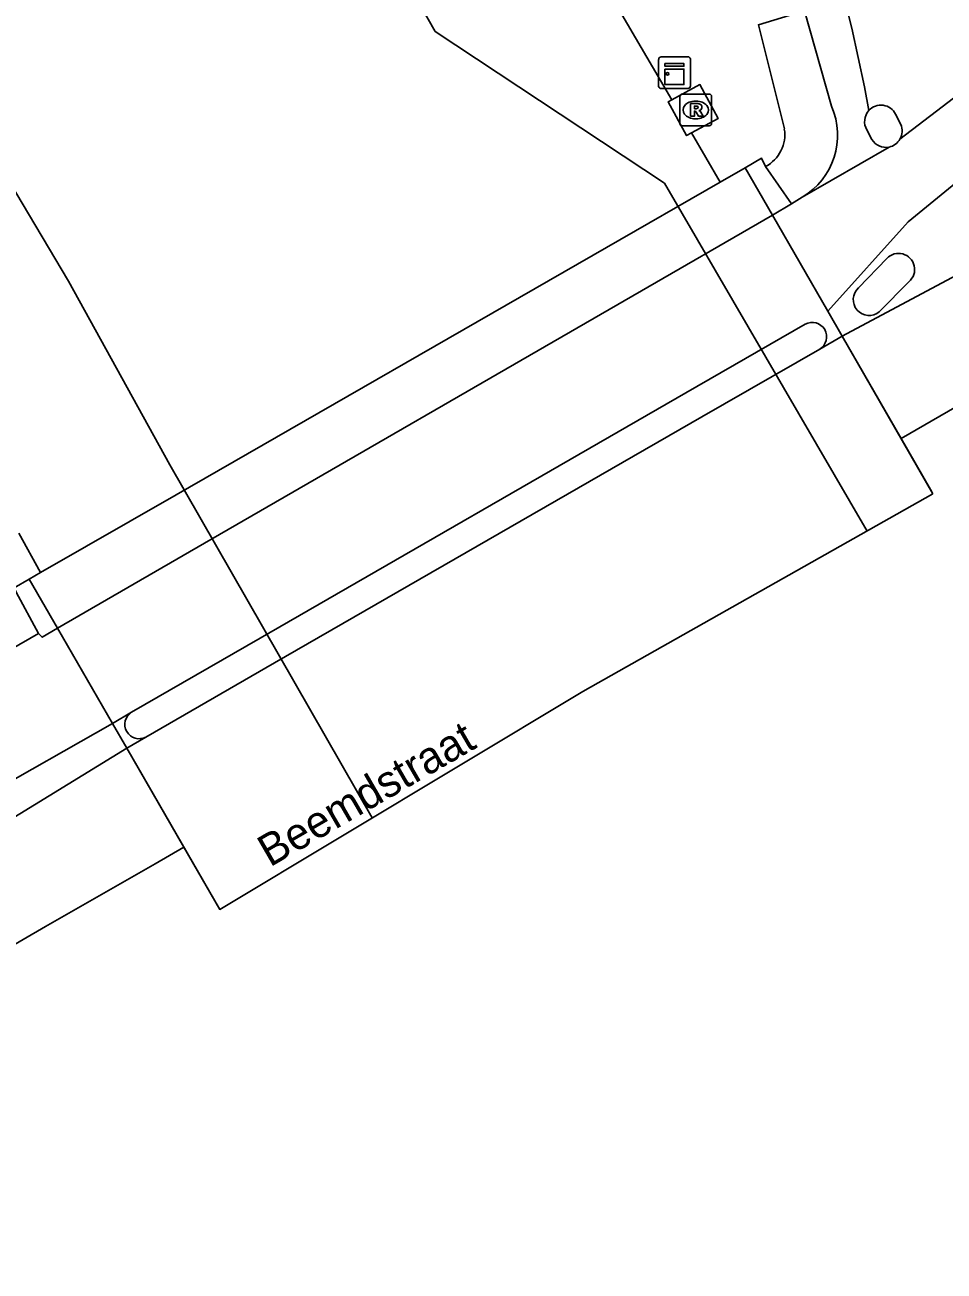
# Model space of a CAD drawing. Extents: x 157692 to 159670, y 381454 to 383289.
# Drawn here: x 159329.33 to 159358.31, y 382294.57 to 382333.84 of the extents above; entities that cross this region are included whole.
import ezdxf

# ---------------------------------------------------------------- set-up
doc = ezdxf.new("R2010")
doc.units = 0
for name, color, linetype in [('IMGEO_Berm_groen', 7, 'Continuous'), ('IMGEO_Dek', 7, 'Continuous'), ('IMGEO_Erf', 7, 'Continuous'), ('IMGEO_Fietspad_gesloten', 7, 'Continuous'), ('IMGEO_Groenvoorziening', 7, 'Continuous'), ('IMGEO_Hek', 7, 'Continuous'), ('IMGEO_Kast', 7, 'Continuous'), ('IMGEO_Openbare_ruimte_label', 7, 'Continuous'), ('IMGEO_Rijbaan_lokaal_open', 7, 'Continuous'), ('IMGEO_Rijbaan_regionaal_gesloten', 7, 'Continuous'), ('IMGEO_Rioolput', 7, 'Continuous'), ('IMGEO_Verkeerseiland_gesloten', 7, 'Continuous'), ('IMGEO_Voetpad_gesloten', 7, 'Continuous'), ('IMGEO_Voetpad_open', 7, 'Continuous'), ('IMGEO_Walbescherming', 7, 'Continuous'), ('IMGEO_Waterloop', 7, 'Continuous')]:
    doc.layers.add(name, color=color, linetype=linetype)

msp = doc.modelspace()

# ---------------------------------------------------------------- linework, layer by layer
at = {"layer": 'IMGEO_Berm_groen'}
msp.add_lwpolyline([(159332.094, 382311.83), (159332.543, 382311.052)], dxfattribs=at)
msp.add_lwpolyline([(159332.094, 382311.83), (159332.543, 382311.052)], dxfattribs=at)
at = {"layer": 'IMGEO_Dek'}
msp.add_lwpolyline([(159357.958, 382319.063), (159355.096, 382324.032), (159354.641, 382324.821), (159352.895, 382327.852), (159352.037, 382329.342), (159351.25, 382328.89), (159347.665, 382326.83), (159334.1, 382319.036), (159329.829, 382316.582), (159329.471, 382316.376), (159330.365, 382314.827), (159332.094, 382311.83), (159332.543, 382311.052), (159335.477, 382305.966), (159335.477, 382305.966), (159346.926, 382312.832)], close=True, dxfattribs=at)
at = {"layer": 'IMGEO_Erf'}
msp.add_lwpolyline([(159350.342, 382330.44), (159350.191, 382330.358), (159349.615, 382331.421), (159349.731, 382331.484)], dxfattribs=at)
at = {"layer": 'IMGEO_Fietspad_gesloten'}
for points in [[(159352.895, 382327.852), (159348.495, 382325.308), (159334.996, 382317.504), (159330.365, 382314.827)], [(159355.096, 382324.032), (159354.641, 382324.821), (159352.895, 382327.852)], [(159353.933, 382324.413), (159350.168, 382322.244), (159336.747, 382314.511), (159332.698, 382312.178)], [(159261.04, 382275.183), (159275.744, 382283.712), (159308.412, 382302.358), (159329.765, 382314.659)], [(159330.365, 382314.827), (159329.876, 382314.544), (159329.765, 382314.659)], [(159330.365, 382314.827), (159332.094, 382311.83)], [(159330.365, 382314.827), (159332.094, 382311.83)], [(159332.698, 382312.178), (159332.094, 382311.83)], [(159332.094, 382311.83), (159277.688, 382280.901), (159270.379, 382276.668)]]:
    msp.add_lwpolyline(points, dxfattribs=at)
msp.add_arc((159354.151, 382324.013), 0.455, 301.2416, 118.5917, dxfattribs=at)
at = {"layer": 'IMGEO_Groenvoorziening'}
for points in [[(159349.731, 382331.484), (159347.185, 382335.828)], [(159349.731, 382331.484), (159350.614, 382331.962), (159351.19, 382330.899), (159350.342, 382330.44)], [(159352.037, 382329.342), (159351.25, 382328.89), (159350.342, 382330.44)], [(159329.14, 382317.829), (159329.829, 382316.582), (159329.471, 382316.376)]]:
    msp.add_lwpolyline(points, dxfattribs=at)
at = {"layer": 'IMGEO_Hek'}
for points in [[(159351.25, 382328.89), (159352.037, 382329.342)], [(159347.665, 382326.83), (159351.25, 382328.89)], [(159334.1, 382319.036), (159347.665, 382326.83)], [(159329.829, 382316.582), (159334.1, 382319.036)], [(159329.471, 382316.376), (159329.829, 382316.582)]]:
    msp.add_lwpolyline(points, dxfattribs=at)
at = {"layer": 'IMGEO_Kast'}
for p, q in [((159349.311, 382331.913), (159349.311, 382332.754)), ((159349.311, 382332.754), (159349.311, 382331.913)), ((159349.386, 382332.838), (159350.227, 382332.838)), ((159350.227, 382332.838), (159349.386, 382332.838)), ((159350.311, 382332.763), (159350.311, 382331.922)), ((159350.311, 382331.922), (159350.311, 382332.763)), ((159350.236, 382331.838), (159349.395, 382331.838)), ((159349.395, 382331.838), (159350.236, 382331.838))]:
    msp.add_line(p, q, dxfattribs=at)
for points in [[(159349.506, 382332.628), (159350.106, 382332.628), (159350.106, 382332.543), (159349.506, 382332.543), (159349.506, 382332.628)], [(159349.506, 382332.453), (159350.106, 382332.453), (159350.106, 382331.964), (159349.506, 382331.964), (159349.506, 382332.453)]]:
    msp.add_lwpolyline(points, dxfattribs=at)
msp.add_circle((159349.59, 382332.302), 0.0377, dxfattribs=at)
for centre, start, end in [((159349.389, 382332.76), 92.4484, 184.2845), ((159349.389, 382332.76), 92.4484, 184.2845), ((159350.233, 382332.76), 2.4484, 94.2845), ((159350.233, 382332.76), 2.4484, 94.2845), ((159349.389, 382331.916), 182.4484, 274.2845), ((159349.389, 382331.916), 182.4484, 274.2845), ((159350.233, 382331.916), 272.4484, 4.2845), ((159350.233, 382331.916), 272.4484, 4.2845)]:
    msp.add_arc(centre, 0.0779, start, end, dxfattribs=at)
at = {"layer": 'IMGEO_Rijbaan_lokaal_open'}
for points in [[(159355.939, 382331.145), (159355.801, 382331.896), (159355.405, 382333.745), (159355.161, 382334.701), (159354.591, 382336.697), (159353.929, 382338.549), (159352.914, 382340.376), (159351.809, 382342.316), (159349.232, 382346.583), (159348.124, 382345.948)], [(159353.905, 382334.292), (159354.76, 382331.281)], [(159360.912, 382333.3), (159356.918, 382330.244)], [(159363.234, 382332.595), (159357.177, 382327.633), (159354.641, 382324.821)], [(159356.94, 382330.706), (159356.781, 382331.033)], [(159356.034, 382330.232), (159355.876, 382330.535)], [(159353.834, 382328.418), (159356.573, 382329.995)], [(159353.834, 382328.418), (159353.501, 382328.204)], [(159353.501, 382328.204), (159352.895, 382327.852)], [(159354.641, 382324.821), (159352.895, 382327.852)], [(159355.61, 382325.557), (159356.507, 382326.485)], [(159357.206, 382325.755), (159356.267, 382324.803)], [(159355.096, 382324.032), (159354.641, 382324.821)]]:
    msp.add_lwpolyline(points, dxfattribs=at)
for centre, radius, start, end in [((159352.693, 382330.368), 2.259, 300.3233, 23.8304), ((159356.32, 382330.797), 0.516, 137.6416, 210.5653), ((159356.321, 382330.798), 0.517, 27.1155, 137.7309), ((159356.472, 382330.497), 0.513, 330.4801, 24.0672), ((159356.472, 382330.496), 0.511, 211.0745, 281.455), ((159356.475, 382330.494), 0.509, 281.1086, 330.5303), ((159356.874, 382326.137), 0.506, 310.9415, 136.5729), ((159355.945, 382325.186), 0.5, 132.0512, 310.0835)]:
    msp.add_arc(centre, radius, start, end, dxfattribs=at)
at = {"layer": 'IMGEO_Rijbaan_regionaal_gesloten'}
for points in [[(159355.096, 382324.032), (159369.555, 382331.742)], [(159355.096, 382324.032), (159354.387, 382323.624)], [(159356.954, 382320.806), (159355.096, 382324.032)], [(159354.387, 382323.624), (159350.676, 382321.488), (159337.202, 382313.733), (159333.146, 382311.399)], [(159361.09, 382323.195), (159356.954, 382320.806)], [(159356.954, 382320.806), (159357.881, 382319.197), (159357.958, 382319.063)], [(159333.146, 382311.399), (159332.543, 382311.052)], [(159332.543, 382311.052), (159315.806, 382300.78), (159294.998, 382288.222), (159292.382, 382286.753)], [(159332.543, 382311.052), (159334.346, 382307.927)], [(159334.346, 382307.927), (159333.436, 382307.399), (159329.984, 382305.43), (159326.449, 382303.382), (159319.564, 382299.394), (159316.116, 382297.343), (159312.667, 382295.292), (159309.236, 382293.285)], [(159334.346, 382307.927), (159335.477, 382305.966), (159335.477, 382305.966)]]:
    msp.add_lwpolyline(points, dxfattribs=at)
at = {"layer": 'IMGEO_Rioolput'}
for p, q in [((159349.979, 382330.739), (159349.979, 382331.591)), ((159350.054, 382331.665), (159350.906, 382331.665)), ((159350.467, 382331.445), (159350.492, 382331.445)), ((159350.98, 382331.591), (159350.98, 382330.739)), ((159350.906, 382330.665), (159350.054, 382330.665)), ((159350.49, 382330.885), (159350.465, 382330.885))]:
    msp.add_line(p, q, dxfattribs=at)
for points in [[(159349.979, 382330.739), (159349.979, 382331.591)], [(159350.054, 382331.665), (159350.906, 382331.665)], [(159350.568, 382331.363), (159350.316, 382331.365), (159350.316, 382330.965)], [(159350.98, 382331.591), (159350.98, 382330.739)], [(159350.316, 382330.965), (159350.44, 382330.965), (159350.44, 382331.127), (159350.451, 382331.127)], [(159350.494, 382331.284), (159350.44, 382331.284), (159350.44, 382331.203)], [(159350.44, 382331.203), (159350.492, 382331.203)], [(159350.498, 382331.098), (159350.569, 382330.965), (159350.709, 382330.965), (159350.644, 382331.091)], [(159350.906, 382330.665), (159350.054, 382330.665)]]:
    msp.add_lwpolyline(points, dxfattribs=at)
for centre, radius, start, end in [((159350.056, 382331.589), 0.0765, 91.552, 178.448), ((159350.056, 382331.589), 0.0765, 91.552, 178.448), ((159350.567, 382331.253), 0.109, 350.3612, 89.416), ((159350.904, 382331.589), 0.0765, 1.552, 88.448), ((159350.904, 382331.589), 0.0765, 1.552, 88.448), ((159350.45, 382331.074), 0.0533, 26.0293, 88.6989), ((159350.476, 382331.392), 0.19, 274.7715, 282.9687), ((159350.5, 382331.188), 0.0964, 77.0061, 93.1865), ((159350.514, 382331.245), 0.0378, 276.6634, 79.6772), ((159350.565, 382331.253), 0.112, 277.5842, 350.9817), ((159350.549, 382331.038), 0.108, 29.5134, 73.7905), ((159350.056, 382330.741), 0.0765, 181.552, 268.448), ((159350.056, 382330.741), 0.0765, 181.552, 268.448), ((159350.904, 382330.741), 0.0765, 271.552, 358.448), ((159350.904, 382330.741), 0.0765, 271.552, 358.448)]:
    msp.add_arc(centre, radius, start, end, dxfattribs=at)
for centre, major_axis, ratio, start_param, end_param in [((159350.466, 382331.165), (-0.387, 0.002), 0.722429, 4.712389, 7.853982), ((159350.491, 382331.165), (-0.39, 0.002), 0.717154, 1.570796, 4.712389)]:
    msp.add_ellipse(centre, major_axis=major_axis, ratio=ratio, start_param=start_param, end_param=end_param, dxfattribs=at)
at = {"layer": 'IMGEO_Verkeerseiland_gesloten'}
msp.add_arc((159332.931, 382311.794), 0.449, 121.2698, 298.5363, dxfattribs=at)
at = {"layer": 'IMGEO_Voetpad_gesloten'}
for points in [[(159352.037, 382329.342), (159352.553, 382329.639), (159352.681, 382329.383)], [(159352.895, 382327.852), (159352.037, 382329.342), (159351.25, 382328.89), (159347.665, 382326.83), (159334.1, 382319.036), (159329.829, 382316.582), (159329.471, 382316.376), (159330.365, 382314.827)], [(159352.895, 382327.852), (159352.037, 382329.342)], [(159352.681, 382329.383), (159353.501, 382328.204)], [(159329.059, 382315.963), (159328.996, 382316.103), (159329.471, 382316.376)], [(159329.471, 382316.376), (159330.365, 382314.827)], [(159329.765, 382314.659), (159329.059, 382315.963)]]:
    msp.add_lwpolyline(points, dxfattribs=at)
at = {"layer": 'IMGEO_Voetpad_open'}
msp.add_lwpolyline([(159353.273, 382330.564), (159352.454, 382333.848), (159353.905, 382334.292)], dxfattribs=at)
msp.add_arc((159352.159, 382330.383), 1.128, 297.5457, 9.2078, dxfattribs=at)
at = {"layer": 'IMGEO_Walbescherming'}
for points in [[(159355.884, 382317.892), (159349.498, 382328.853), (159342.27, 382333.637)], [(159340.281, 382308.847), (159333.902, 382319.981)]]:
    msp.add_lwpolyline(points, dxfattribs=at)
at = {"layer": 'IMGEO_Waterloop'}
for points in [[(159291.763, 382390.163), (159302.328, 382373.506), (159323.425, 382338.014), (159330.706, 382325.766), (159333.902, 382319.981), (159340.281, 382308.847)], [(159355.884, 382317.892), (159349.498, 382328.853), (159342.27, 382333.637), (159341.693, 382334.67)]]:
    msp.add_lwpolyline(points, dxfattribs=at)

# ---------------------------------------------------------------- texts
at = {"layer": 'IMGEO_Openbare_ruimte_label'}
msp.add_text('Beemdstraat', height=1, rotation=30.079, dxfattribs=at).set_placement((159337.057, 382307.284))

doc.saveas('drawing.dxf')
